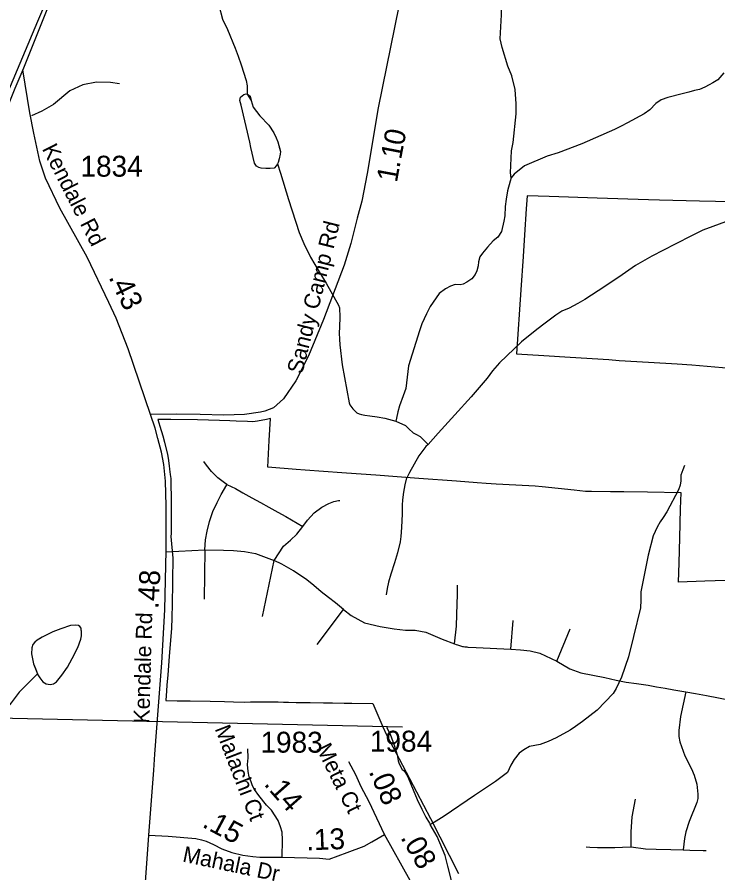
# Model space of a CAD drawing. Extents: x 1662474 to 1856135, y 779280 to 917889.
# Drawn here: x 1702171 to 1706360, y 839326 to 844441 of the extents above; entities that cross this region are included whole.
import ezdxf

# ---------------------------------------------------------------- set-up
doc = ezdxf.new("R2010")
doc.units = 0
for name, color, linetype in [('Exist Boundary Political City Limit New', 7, 'Continuous'), ('Exist Hydrographic Misc Water Feature', 7, 'Continuous'), ('Exist Road Non-System Type 51', 7, 'Continuous'), ('Exist Road Secondary Mileage Tenths English Label', 7, 'Continuous'), ('Exist Road Secondary Type 51 Attributed', 7, 'Continuous'), ('Exist Road Secondary Type 51 Label', 7, 'Continuous'), ('Exist Road Secondary Type 51 Number Label', 7, 'Continuous'), ('Exist Utilities Electrical Transmission Line', 7, 'Continuous'), ('Map Preparation Boundary City Limit Buffer Line', 7, 'Continuous')]:
    doc.layers.add(name, color=color, linetype=linetype)

msp = doc.modelspace()

# ---------------------------------------------------------------- linework, layer by layer
at = {"layer": 'Exist Boundary Political City Limit New'}
for points in [[(1702023.6, 843777.2), (1702294.6, 844417.6), (1702341.8, 844529.1)], [(1706534.9, 843334.8), (1706249.6, 843341.6), (1706011.9, 843347.3), (1705945, 843349.5), (1705638.5, 843359.7), (1705352.2, 843369.2), (1705221, 843373.6), (1705219.5, 843373.6), (1705214.5, 843295.1), (1705204.4, 843139.7), (1705196, 843010.9), (1705183.1, 842810.6), (1705156.9, 842428.2), (1705318.9, 842418.6), (1705477.5, 842409.1), (1705708.1, 842395.3), (1705770, 842389.5), (1705945.2, 842378.8), (1706116.5, 842368.4), (1706205.2, 842363.4), (1706433, 842343.4)], [(1704974.6, 841652.7), (1704921, 841656.9), (1704797, 841666.4), (1704571.9, 841683.8), (1704442.4, 841693.3), (1704314.9, 841702.6), (1704140.4, 841714.8), (1704113.1, 841716.8), (1703893.6, 841733.3), (1703839.2, 841737.4), (1703668.9, 841750.2), (1703677.9, 841911.1), (1703685.1, 842042.1), (1703662.1, 842035.2), (1703607.9, 842025.6), (1703579.9, 842021.9), (1703548, 842023.7), (1703480.2, 842026.9), (1703441.9, 842027.9), (1703380.9, 842029.6), (1703249, 842033.1), (1703089.5, 842036), (1703014.6, 842036.4), (1703011.8, 842036.4), (1703024.4, 841997.1), (1703042.6, 841937.6), (1703053, 841900.7), (1703069.9, 841825.9), (1703073.2, 841803.9), (1703080.2, 841758.5), (1703082.8, 841738.7), (1703086.5, 841707.9), (1703089.6, 841683.1), (1703090.5, 841639.8), (1703091.8, 841578.4), (1703092.1, 841561.3), (1703091.8, 841493.9), (1703091.4, 841440.5), (1703091.1, 841388.9), (1703091, 841354.8), (1703090.9, 841336.9), (1703101, 841206.3), (1703100.9, 841170.2), (1703100.1, 841113.1), (1703099.5, 841057.2), (1703098, 840934.9), (1703096.9, 840850.4), (1703093.5, 840788.2), (1703080.1, 840619.1), (1703071.8, 840510.3), (1703066.9, 840447.8), (1703064.1, 840413.5), (1703059.8, 840356.8), (1703127.5, 840354.9), (1703205.8, 840354), (1703324.2, 840352.7), (1703411.4, 840350.4), (1703465.4, 840349), (1703529.1, 840347.3), (1703566.5, 840348.2), (1703614.5, 840348.2), (1703669.1, 840347.9), (1703732.4, 840347.4), (1703764.2, 840346.4), (1703793.6, 840345.4), (1703838.4, 840343.8), (1703872.2, 840344.1), (1703923.8, 840344), (1704002.8, 840342.9), (1704056.8, 840342.1), (1704126.6, 840341.1), (1704172.4, 840340.5), (1704297, 840338.9), (1704357.9, 840199.6), (1704379.1, 840150.2), (1704474.5, 839969.6), (1704642.4, 839651.9), (1704809.9, 839321.4)], [(1706528.1, 841078.2), (1706281.4, 841069.3), (1706125.2, 841063.7), (1706128.5, 841178.6), (1706132.6, 841327.8), (1706137.5, 841501.4), (1706140.1, 841598.4), (1705939, 841600.9), (1705798.6, 841602.8), (1705719.1, 841603.8), (1705604.9, 841605.3), (1705569.1, 841605.8), (1705501.8, 841612.8), (1705406.4, 841622.7), (1705310.6, 841632.6), (1705267.6, 841637.1), (1705151.4, 841643.5), (1705034.1, 841649.4), (1704974.6, 841652.7)]]:
    msp.add_lwpolyline(points, dxfattribs=at)
at = {"layer": 'Exist Hydrographic Misc Water Feature'}
msp.add_line((1704434.5, 842025.9), (1704493.3, 841999.2), dxfattribs=at)
for points in [[(1705125.1, 843479.9), (1705119.8, 843510.3), (1705126.7, 843642.3), (1705136.9, 843692.1), (1705154, 843862.5), (1705154.1, 843922.4), (1705148.4, 844008.7), (1705129.1, 844090.3), (1705105.3, 844148.3), (1705071.6, 844258.9), (1705058.7, 844311.7), (1705066.8, 844455.1), (1705069.5, 844570.8), (1705069.9, 844688.9), (1705076.6, 844779.1), (1705080.7, 844823.3), (1705085, 844866.7), (1705087.5, 844945.4), (1705087, 845013.5)], [(1703376.4, 844512.5), (1703399.2, 844428.4), (1703428.1, 844367.8), (1703474.7, 844255.3), (1703492.1, 844207.3), (1703509.7, 844155.3), (1703540.4, 844062.8), (1703545.9, 844030.7), (1703545.3, 843981.4)], [(1706396.5, 844108.8), (1706360.2, 844066.9), (1706330.2, 844049.4), (1706308, 844036.8), (1706281.9, 844023.4), (1706249.7, 844007.6), (1706219.6, 844001.7), (1706185.6, 843993.3), (1706147.4, 843983.5), (1706061.2, 843960.6), (1706021.2, 843946.6), (1705989, 843924.2), (1705952.9, 843886.5), (1705918.7, 843862.5), (1705820.5, 843809.6), (1705782, 843789), (1705742.1, 843769.3), (1705547.4, 843684.6), (1705405.1, 843630.9), (1705340.6, 843610.9), (1705204.2, 843552.1), (1705142, 843502.5), (1705125.1, 843479.9)], [(1703727.3, 843564.1), (1703721.7, 843554.4), (1703707.3, 843538.2), (1703682.9, 843535.5), (1703657.3, 843536.8), (1703629.2, 843539), (1703615.3, 843541.8), (1703601.5, 843549.5), (1703589.5, 843567.8), (1703568.9, 843661.7), (1703561.4, 843693.9), (1703510.3, 843914.8), (1703503.3, 843942.9), (1703506.8, 843962.5), (1703527.2, 843978.5), (1703541.1, 843982.3), (1703545.3, 843981.4)], [(1703727.3, 843564.1), (1703721.7, 843554.4), (1703707.3, 843538.2), (1703682.9, 843535.5), (1703657.3, 843536.8), (1703629.2, 843539), (1703615.3, 843541.8), (1703601.5, 843549.5), (1703589.5, 843567.8), (1703568.9, 843661.7), (1703561.4, 843693.9), (1703510.3, 843914.8), (1703503.3, 843942.9), (1703506.8, 843962.5), (1703527.2, 843978.5), (1703541.1, 843982.3), (1703545.3, 843981.4)], [(1703545.3, 843981.4), (1703549.1, 843980.5), (1703565, 843967.9), (1703570.7, 843942.3), (1703582.2, 843903.5), (1703621.4, 843851), (1703676.7, 843794.9), (1703706.2, 843750), (1703719.6, 843720.2), (1703729.4, 843696.2), (1703737.1, 843664), (1703744.6, 843637.6), (1703744.3, 843622), (1703738.1, 843594.3), (1703731.8, 843572.2), (1703727.3, 843564.1)], [(1703545.3, 843981.4), (1703570.7, 843942.3), (1703582.2, 843903.5), (1703621.4, 843851), (1703676.7, 843794.9), (1703706.2, 843750), (1703719.6, 843720.2), (1703729.4, 843696.2), (1703744.6, 843637.6), (1703744.3, 843622), (1703738.1, 843594.3), (1703731.8, 843572.2), (1703727.3, 843564.1)], [(1703727.3, 843564.1), (1703745, 843507.9), (1703792.8, 843351.1), (1703858.1, 843154.4), (1703885.3, 843088.2), (1703924.3, 843007), (1703977.1, 842918.9), (1704018.1, 842850), (1704091.3, 842718.8), (1704099.2, 842703.1), (1704099.6, 842647.3), (1704098.2, 842589.1), (1704096.8, 842553), (1704098.6, 842516.9), (1704100.3, 842483.2), (1704113.4, 842362.2), (1704156.2, 842134.9), (1704159.1, 842124.1), (1704178.8, 842100), (1704202.5, 842075.7), (1704216.7, 842069.7), (1704230.4, 842066.1), (1704250.5, 842061.6), (1704280.5, 842057.7), (1704322.6, 842051.1), (1704369, 842043.6), (1704434.5, 842025.9)], [(1705125.1, 843479.9), (1705117.6, 843460.3), (1705103.5, 843402.3), (1705095.2, 843354), (1705089, 843308.3), (1705086.6, 843252.5), (1705080.5, 843222.3), (1705066.2, 843160.2), (1705044, 843126.2), (1705017.8, 843104.6), (1704983.7, 843066.7), (1704953.4, 843030.4), (1704937, 843008.5), (1704929.2, 842979.2), (1704927, 842954.6), (1704918.8, 842924.4), (1704908.7, 842903.2), (1704890.3, 842876.5), (1704860.3, 842856.7), (1704838.4, 842844.8), (1704820.3, 842841.1), (1704790.2, 842843.3), (1704762, 842833.3), (1704732, 842817.4), (1704693.8, 842789.5), (1704675.7, 842763.5), (1704641.2, 842711.7), (1704618.9, 842667.9), (1704590.9, 842607.8), (1704576.5, 842566.2), (1704511.5, 842356.6), (1704495.6, 842220.7)], [(1706428, 843226), (1706269.6, 843166.9), (1706207.2, 843135.3), (1706104.7, 843083.2), (1705966.2, 843012.2), (1705868, 842956.8), (1705787.6, 842901), (1705684.9, 842831.7), (1705564.6, 842753.7), (1705522.3, 842729.9), (1705470.4, 842702.3), (1705427.9, 842682.6), (1705391.8, 842660.4), (1705311.4, 842600.5), (1705267.2, 842565.2), (1705187, 842499.6), (1705054.1, 842374.3), (1705013.7, 842325.9), (1704981.4, 842282.2), (1704884.8, 842170.9), (1704788.4, 842064.6), (1704687.6, 841953.4), (1704628.2, 841886.5)], [(1704495.6, 842220.7), (1704477.9, 842178.4), (1704456, 842118.1), (1704446, 842082.2), (1704438, 842044.6), (1704434.5, 842025.9)], [(1704493.3, 841999.2), (1704513.6, 841979.9), (1704539.3, 841956.4), (1704559.3, 841946.2), (1704581.4, 841934.2), (1704628.2, 841886.5)], [(1704628.2, 841886.5), (1704615.2, 841873.6), (1704572.8, 841817.8), (1704516.7, 841718.9), (1704496.8, 841679.4), (1704489.7, 841645.6)], [(1706160.1, 841760.9), (1706150, 841734.9), (1706139.6, 841703.1), (1706139.6, 841670.3), (1706135.4, 841642.5), (1706125.1, 841616.4), (1706054.4, 841484.9), (1706032.3, 841450.9), (1706014.2, 841425), (1705998, 841393.3), (1705973.7, 841341.3), (1705942.9, 841225.4), (1705899.8, 841005.5), (1705899.5, 840955.5), (1705897.2, 840911.2), (1705856.5, 840739.7), (1705825.8, 840617.3), (1705783.2, 840495.8), (1705768.9, 840461.6), (1705752.6, 840427.5), (1705734.6, 840397.5), (1705638, 840298.6), (1705551.5, 840230.5), (1705509.4, 840201.1), (1705477.2, 840178.8), (1705392.8, 840132.9), (1705344.7, 840111.7), (1705298.5, 840093.8), (1705234.6, 840081.9), (1705200.3, 840062.1), (1705172.2, 840040.5), (1705141.9, 840004.2), (1705121.7, 839970.1), (1705101.6, 839926.2), (1705031, 839872.7), (1704904.5, 839787.5), (1704723.7, 839665.6), (1704675.5, 839634.6), (1704651.6, 839620.3), (1704639.6, 839615.6)], [(1704489.7, 841645.6), (1704480.6, 841602.3), (1704474, 841554.8), (1704472.8, 841524.5), (1704472.8, 841472.8), (1704468.9, 841390.8), (1704465.1, 841336.7), (1704460.9, 841304.8), (1704445.9, 841238.6), (1704427.2, 841178.3), (1704405.3, 841110.6), (1704391.8, 841064.1), (1704383.6, 841026.5), (1704377.4, 840988.1)], [(1702292.9, 840516), (1702295, 840510.2), (1702306.8, 840491.9), (1702324.2, 840467.7), (1702345.1, 840455.8), (1702368, 840451.3), (1702387.9, 840455.7), (1702406.3, 840466.9), (1702439.2, 840508.1), (1702471.6, 840555.8), (1702500, 840607.8), (1702533, 840673.6), (1702551.9, 840723.3), (1702556.1, 840742.9), (1702556.2, 840765), (1702554.5, 840781.5), (1702553.8, 840788.9), (1702546.7, 840798.8), (1702538.9, 840804.8), (1702522.7, 840807.5), (1702490.8, 840804.1), (1702432.5, 840784.7), (1702384.4, 840767.7), (1702319.9, 840734.5), (1702303.9, 840724.2), (1702290.4, 840716.3), (1702277.4, 840705), (1702265.3, 840690.5), (1702259.1, 840670.9), (1702257.8, 840634.9), (1702269.8, 840574.7), (1702281.4, 840546.6), (1702292.9, 840516)], [(1702292.9, 840516), (1702295, 840510.2), (1702306.8, 840491.9), (1702324.2, 840467.7), (1702345.1, 840455.8), (1702368, 840451.3), (1702387.9, 840455.7), (1702406.3, 840466.9), (1702439.2, 840508.1), (1702471.6, 840555.8), (1702500, 840607.8), (1702533, 840673.6), (1702551.9, 840723.3), (1702556.1, 840742.9), (1702556.2, 840765), (1702553.8, 840788.9), (1702546.7, 840798.8), (1702538.9, 840804.8), (1702522.7, 840807.5), (1702490.8, 840804.1), (1702432.5, 840784.7), (1702384.4, 840767.7), (1702319.9, 840734.5), (1702290.4, 840716.3), (1702277.4, 840705), (1702265.3, 840690.5), (1702259.1, 840670.9), (1702257.8, 840634.9), (1702269.8, 840574.7), (1702292.9, 840516)], [(1702292.9, 840516), (1702250.4, 840473.4), (1702183.5, 840405.8), (1702134.7, 840342.8), (1702045.3, 840233.8), (1701935.5, 840117), (1701890.6, 840069.6), (1701852.1, 840038.3), (1701797.8, 839999.2), (1701771.4, 839975.1), (1701729.2, 839931.7), (1701710.9, 839909.9), (1701702.6, 839898.6), (1701670.2, 839850.8), (1701660, 839833), (1701651.7, 839816.7), (1701569.2, 839587.8), (1701538.4, 839512.1), (1701526, 839480.4), (1701515.7, 839450.2), (1701513.9, 839437.9), (1701504.7, 839346.3), (1701502.4, 839318.4)], [(1704378.6, 840196.2), (1704400.7, 840154.7), (1704424.8, 840090.2), (1704442.8, 840030.8), (1704448.9, 839996.1), (1704452.9, 839984.6), (1704462.9, 839962.2), (1704472.5, 839943.1)], [(1704472.5, 839943.1), (1704482.8, 839937.2), (1704492.8, 839923.1), (1704504.7, 839903.1), (1704524.5, 839856.7), (1704538.3, 839822.8), (1704562.2, 839764.9), (1704590, 839706.9), (1704613.6, 839658.8), (1704635.3, 839622.3), (1704639.6, 839615.6)], [(1704902.8, 838738.8), (1704895.2, 838770.9), (1704879.4, 838820.4), (1704851.9, 838904.7), (1704828.3, 838993.1), (1704814.7, 839069.6), (1704801.1, 839137.2), (1704763.7, 839295.5), (1704746.3, 839365.6), (1704730.3, 839429.9), (1704683, 839542.5), (1704639.6, 839615.6)]]:
    msp.add_lwpolyline(points, dxfattribs=at)
at = {"layer": 'Exist Road Non-System Type 51'}
for p, q in [((1703059.2, 841244.9), (1703292.4, 841257.2)), ((1703292.4, 841257.2), (1703288.4, 840962.9)), ((1703638.5, 840858.5), (1703707, 841193.7)), ((1703965.5, 840691.9), (1704123, 840901.2)), ((1705122.1, 840663.8), (1705136.1, 840834.1)), ((1705397.2, 840591.9), (1705477.2, 840783.9))]:
    msp.add_line(p, q, dxfattribs=at)
for points in [[(1702782.9, 844041.9), (1702728.8, 844050.6), (1702645.4, 844052.4), (1702564.2, 844037.4), (1702486, 844000.2), (1702388.1, 843918), (1702319.4, 843878.4), (1702257.1, 843851.1)], [(1703425.2, 841647), (1703409.9, 841656.5), (1703370.8, 841687.5), (1703332.8, 841725.7), (1703303.4, 841762.7), (1703287.6, 841784.9)], [(1703292.4, 841257.2), (1703297.2, 841317), (1703307, 841368.2), (1703320.6, 841426.8), (1703341.4, 841485.5), (1703366.6, 841539.9), (1703391.8, 841588.1), (1703424.2, 841645.2), (1703425.2, 841647)], [(1703425.2, 841647), (1703476.5, 841623), (1703520.9, 841597.4), (1703573.4, 841568.4), (1703625.4, 841539.9), (1703676.2, 841511.2), (1703729, 841482.4), (1703778.1, 841455.4), (1703879.6, 841395.5)], [(1703879.6, 841395.5), (1703907.2, 841434.4), (1703946.9, 841477.7), (1703993.4, 841511.4), (1704033.6, 841533.9), (1704064.5, 841545.9), (1704091.6, 841551.2), (1704100.5, 841552)], [(1703707, 841193.7), (1703763.6, 841279.2), (1703805.4, 841315.4), (1703843.1, 841350.6), (1703879.6, 841395.5)], [(1703292.4, 841257.2), (1703405.4, 841255.1), (1703464.8, 841253), (1703529.6, 841246.7), (1703595.6, 841235.7), (1703707, 841193.7)], [(1704123, 840901.2), (1704073.6, 840940.9), (1704032.1, 840972.4), (1703988.1, 841006.5), (1703944.5, 841042.8), (1703902.2, 841078.2), (1703823.2, 841131.7), (1703752.6, 841172.1), (1703707, 841193.7)], [(1704786, 840695.2), (1704796.8, 840801.5), (1704800.1, 840870.2), (1704802, 840933), (1704803, 840989.8), (1704802.8, 841046.4)], [(1704123, 840901.2), (1704168.6, 840864), (1704248.6, 840820.2), (1704342.1, 840799.4), (1704424.6, 840785.5), (1704491.8, 840776.9), (1704551.1, 840777.4), (1704613.8, 840765.4), (1704712.8, 840723.6), (1704786, 840695.2)], [(1704786, 840695.2), (1704796.5, 840691.4), (1704804.4, 840688.4), (1704810.1, 840686.4), (1704816.1, 840684.5), (1704822.1, 840682.8), (1704828.2, 840681.2), (1704834.4, 840679.9), (1704840.5, 840678.8), (1704846.6, 840677.8), (1704852.9, 840677), (1704859.1, 840676.4), (1704865.2, 840676), (1704915.9, 840673), (1705122.1, 840663.8)], [(1705122.1, 840663.8), (1705180.4, 840659.9), (1705237.4, 840652.8), (1705296.8, 840638.5), (1705397.2, 840591.9)], [(1705397.2, 840591.9), (1705475.8, 840545.9), (1705541.1, 840522.5), (1705613, 840507.4), (1705685.1, 840493.7), (1705752.4, 840477.4), (1705811.1, 840466.1), (1705872.9, 840458.2), (1705943.4, 840447.2), (1705993.9, 840438.5), (1706045.8, 840429.4), (1706095.9, 840420.9), (1706168.6, 840407.9)], [(1706168.6, 840407.9), (1706136.4, 840261.2), (1706126.6, 840176), (1706127.4, 840140.1), (1706132.1, 840109.4), (1706161.9, 840024.8), (1706203.4, 839948.4), (1706218.6, 839910.5), (1706233.9, 839855.6), (1706241.1, 839796), (1706239.8, 839770.9), (1706233.8, 839746), (1706189.1, 839632.1), (1706169.4, 839570.4), (1706161.5, 839532.1), (1706153.6, 839463.9)], [(1706168.6, 840407.9), (1706226.4, 840397.9), (1706292.5, 840385.2), (1706363.9, 840371.4), (1706460.8, 840352.4)], [(1705841.5, 839482.2), (1705842.2, 839572.2), (1705847.1, 839660.4), (1705868.6, 839766.2)], [(1705572.1, 839481.6), (1705595.2, 839480), (1705640.9, 839478.5), (1705694.4, 839477.2), (1705744.6, 839477.4), (1705790.4, 839480.4), (1705841.5, 839482.2)], [(1705841.5, 839482.2), (1705926.8, 839470.2), (1705991.5, 839468), (1706078.4, 839466.1), (1706153.6, 839463.9)], [(1706153.6, 839463.9), (1706193.1, 839462.6), (1706273.1, 839460.2), (1706289.6, 839459.8)]]:
    msp.add_lwpolyline(points, dxfattribs=at)
at = {"layer": 'Exist Road Secondary Type 51 Attributed'}
msp.add_line((1704521.2, 839281.2), (1704367.1, 839554.4), dxfattribs=at)
for points in [[(1703062, 845996.5), (1702983.9, 845904.7), (1702926.3, 845814.6), (1702806, 845557.9), (1702607.1, 845067.4), (1702393.7, 844582.8), (1702356.1, 844504.9), (1702204.4, 844125.7)], [(1704498.4, 844877.2), (1704495.8, 844792.8), (1704487, 844693.2), (1704453.5, 844506.2), (1704328.6, 843898.4), (1704263.2, 843507.4), (1704231, 843341.9), (1704203.6, 843238.9), (1704165.1, 843087.1), (1704125.6, 842958.1), (1704003, 842632.9), (1703912.6, 842416.1), (1703836.6, 842267.9), (1703762.5, 842159.5), (1703702.9, 842105.3), (1703652.3, 842085.4), (1703625.1, 842080), (1703531.1, 842065.6), (1703407.1, 842062.4), (1703265, 842065.3), (1703123, 842067.1), (1702968.5, 842066.8)], [(1702204.4, 844125.7), (1702157.9, 844015.5), (1701930.3, 843451), (1701767.2, 843096.1), (1701677.4, 842912.2), (1701598, 842813), (1701502.7, 842713.8), (1701290.3, 842500.5), (1701024.6, 842228.3), (1700968.9, 842154.1)], [(1702968.5, 842066.8), (1702834.9, 842458.7), (1702763, 842641.3), (1702719.2, 842736.2), (1702590.3, 843007.1), (1702426, 843298.9), (1702341, 843479.5), (1702306, 843580), (1702270.5, 843746.9), (1702247, 843869.8), (1702204.4, 844125.7)], [(1702958.8, 839550.9), (1702987.9, 839939.4), (1702994.9, 840035.5), (1703006.4, 840193.7), (1703035.6, 840581.8), (1703054.1, 840897.3), (1703062.6, 841252.6), (1703062.3, 841520), (1703058, 841666.7), (1703048, 841766.9), (1703034.4, 841839.9), (1703012.9, 841922.9), (1702995.5, 841983.6), (1702968.5, 842066.8)], [(1703756.4, 839418.9), (1703758, 839522.7), (1703755.3, 839569), (1703745, 839601.6), (1703732.5, 839639.7), (1703692, 839700.5), (1703662, 839731.3), (1703615.2, 839787.7), (1703590.9, 839825.1), (1703577.7, 839846.2), (1703570.4, 839869.8), (1703558.5, 839900.6), (1703552.4, 839931), (1703549.1, 839974.5), (1703551.4, 840013.7), (1703550.9, 840066.8)], [(1704367.1, 839554.4), (1704275.9, 839750.3), (1704227.8, 839839.8), (1704196.3, 839912.7), (1704154.9, 839990.6)], [(1702934.6, 839215.5), (1702958.8, 839550.9)], [(1702958.8, 839550.9), (1703073.4, 839545.6), (1703239.8, 839532.3), (1703273.6, 839524.1), (1703301, 839515.5), (1703345.6, 839495.8), (1703395.4, 839470.4), (1703453.7, 839448.4), (1703520.3, 839432.3), (1703580, 839423), (1703621, 839420.7), (1703756.4, 839418.9)], [(1703756.4, 839418.9), (1703978.8, 839413.9), (1704037.2, 839408.8), (1704143.3, 839448.6), (1704246, 839485.1), (1704292.4, 839511.6), (1704367.1, 839554.4)]]:
    msp.add_lwpolyline(points, dxfattribs=at)
at = {"layer": 'Exist Utilities Electrical Transmission Line'}
msp.add_line((1704475.7, 840197.4), (1697457.4, 840352.2), dxfattribs=at)
at = {"layer": 'Map Preparation Boundary City Limit Buffer Line'}
for points in [[(1702023.6, 843777.2), (1702294.6, 844417.6), (1702341.8, 844529.1)], [(1706534.9, 843334.8), (1706249.6, 843341.6), (1706011.9, 843347.3), (1705945, 843349.5), (1705638.5, 843359.7), (1705352.2, 843369.2), (1705221, 843373.6), (1705219.5, 843373.6), (1705214.5, 843295.1), (1705204.4, 843139.7), (1705196, 843010.9), (1705183.1, 842810.6), (1705156.9, 842428.2), (1705318.9, 842418.6), (1705477.5, 842409.1), (1705708.1, 842395.3), (1705770, 842389.5), (1705945.2, 842378.8), (1706116.5, 842368.4), (1706205.2, 842363.4), (1706433, 842343.4)], [(1704974.6, 841652.7), (1704921, 841656.9), (1704797, 841666.4), (1704571.9, 841683.8), (1704442.4, 841693.3), (1704314.9, 841702.6), (1704140.4, 841714.8), (1704113.1, 841716.8), (1703893.6, 841733.3), (1703839.2, 841737.4), (1703668.9, 841750.2), (1703677.9, 841911.1), (1703685.1, 842042.1), (1703662.1, 842035.2), (1703607.9, 842025.6), (1703579.9, 842021.9), (1703548, 842023.7), (1703480.2, 842026.9), (1703441.9, 842027.9), (1703380.9, 842029.6), (1703249, 842033.1), (1703089.5, 842036), (1703014.6, 842036.4), (1703011.8, 842036.4), (1703024.4, 841997.1), (1703042.6, 841937.6), (1703053, 841900.7), (1703069.9, 841825.9), (1703073.2, 841803.9), (1703080.2, 841758.5), (1703082.8, 841738.7), (1703086.5, 841707.9), (1703089.6, 841683.1), (1703090.5, 841639.8), (1703091.8, 841578.4), (1703092.1, 841561.3), (1703091.8, 841493.9), (1703091.4, 841440.5), (1703091.1, 841388.9), (1703091, 841354.8), (1703090.9, 841336.9), (1703101, 841206.3), (1703100.9, 841170.2), (1703100.1, 841113.1), (1703099.5, 841057.2), (1703098, 840934.9), (1703096.9, 840850.4), (1703093.5, 840788.2), (1703080.1, 840619.1), (1703071.8, 840510.3), (1703066.9, 840447.8), (1703064.1, 840413.5), (1703059.8, 840356.8), (1703127.5, 840354.9), (1703205.8, 840354), (1703324.2, 840352.7), (1703411.4, 840350.4), (1703465.4, 840349), (1703529.1, 840347.3), (1703566.5, 840348.2), (1703614.5, 840348.2), (1703669.1, 840347.9), (1703732.4, 840347.4), (1703764.2, 840346.4), (1703793.6, 840345.4), (1703838.4, 840343.8), (1703872.2, 840344.1), (1703923.8, 840344), (1704002.8, 840342.9), (1704056.8, 840342.1), (1704126.6, 840341.1), (1704172.4, 840340.5), (1704297, 840338.9), (1704357.9, 840199.6), (1704379.1, 840150.2), (1704474.5, 839969.6), (1704642.4, 839651.9), (1704809.9, 839321.4)], [(1706528.1, 841078.2), (1706281.4, 841069.3), (1706125.2, 841063.7), (1706128.5, 841178.6), (1706132.6, 841327.8), (1706137.5, 841501.4), (1706140.1, 841598.4), (1705939, 841600.9), (1705798.6, 841602.8), (1705719.1, 841603.8), (1705604.9, 841605.3), (1705569.1, 841605.8), (1705501.8, 841612.8), (1705406.4, 841622.7), (1705310.6, 841632.6), (1705267.6, 841637.1), (1705151.4, 841643.5), (1705034.1, 841649.4), (1704974.6, 841652.7)]]:
    msp.add_lwpolyline(points, dxfattribs=at)

# ---------------------------------------------------------------- texts
at = {"layer": 'Exist Road Secondary Mileage Tenths English Label'}
for s, rotation, p in [('0', 79.0981, (1704481.9, 843668.8)), ('1', 79.0981, (1704465.9, 843585.9)), ('1', 79.6568, (1704441.2, 843448.8)), ('.', 79.6568, (1704456.8, 843534.6)), ('.43', 295.7959, (1702716, 842886.6)), ('.48', 86.7957, (1703015.1, 840901.7)), ('.08', 293.5076, (1704271.4, 839932)), ('.14', 311.436, (1703642.1, 839854.4)), ('.15', 331.9379, (1703271.6, 839603.7)), ('.13', 2.1198, (1703901.1, 839460.2)), ('.08', 300.2675, (1704460.3, 839537.2))]:
    msp.add_text(s, height=125, rotation=rotation, dxfattribs=at).set_placement(p)
at = {"layer": 'Exist Road Secondary Type 51 Label'}
for s, rotation, p in [('Kendale Rd', 296.9663, (1702317.7, 843654.4)), ('Sandy Camp Rd', 75.9798, (1703875.2, 842303.8)), ('Kendale Rd', 88.5251, (1702961.8, 840217.9)), ('Malachi Ct', 291.1468, (1703351.2, 840188.1)), ('Meta Ct', 296.2412, (1703956.3, 840071.8)), ('Mahala Dr', 348.0779, (1703155.3, 839394.1))]:
    msp.add_text(s, height=95, rotation=rotation, dxfattribs=at).set_placement(p)
at = {"layer": 'Exist Road Secondary Type 51 Number Label'}
for s, p in [('1834', (1702549.7, 843487.5)), ('1983', (1703625.9, 840044.5)), ('1984', (1704279.9, 840050.6))]:
    msp.add_text(s, height=125, dxfattribs=at).set_placement(p)

doc.saveas('drawing.dxf')
